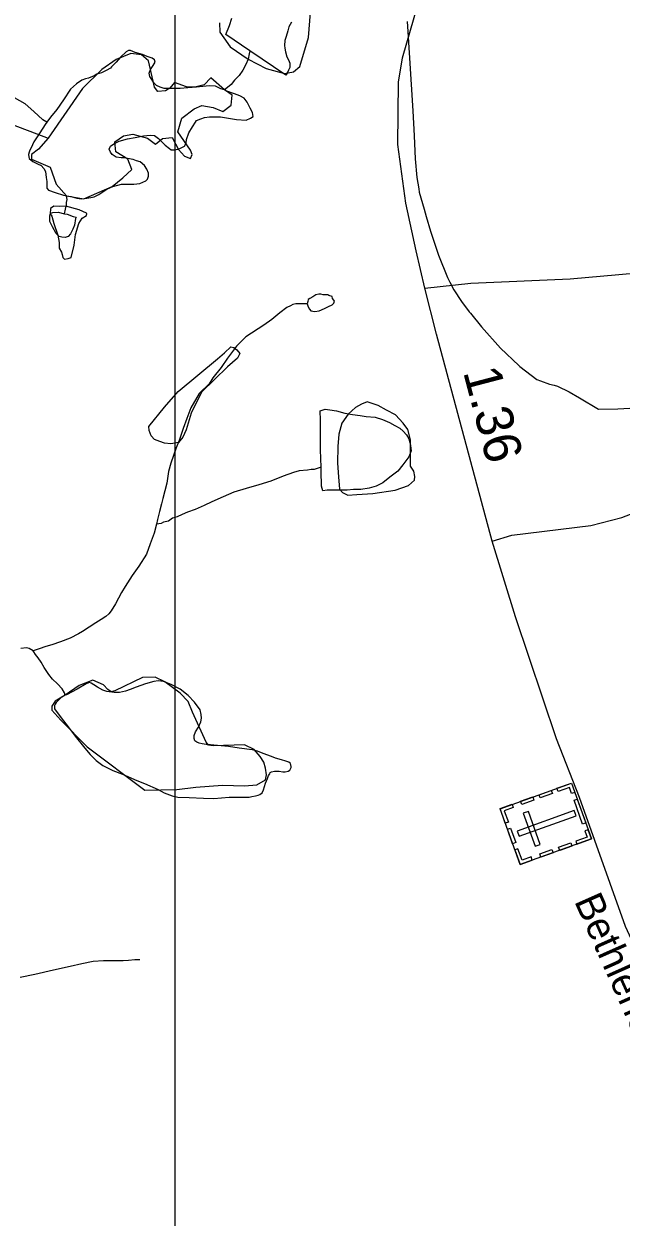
# Model space of a CAD drawing. Extents: x 2126262 to 2293712, y 749403 to 919119.
# Drawn here: x 2189186 to 2191187, y 795141 to 799144 of the extents above; entities that cross this region are included whole.
import ezdxf

# ---------------------------------------------------------------- set-up
doc = ezdxf.new("R2010")
doc.units = 0
for name, color, linetype in [('Exist Cultural Cemetery CELL', 7, 'Continuous'), ('Exist Hydrographic Misc Water Feature', 7, 'Continuous'), ('Exist Hydrographic Pond Under 1500 Sq Ft', 7, 'Continuous'), ('Exist Road Non-System Type 51', 7, 'Continuous'), ('Exist Road Secondary Mileage Hundredths English Label', 7, 'Continuous'), ('Exist Road Secondary Type 51 Attributed', 7, 'Continuous'), ('Exist Road Secondary Type 51 Label', 7, 'Continuous'), ('Map Preparation Inset Cut Line', 7, 'Continuous')]:
    doc.layers.add(name, color=color, linetype=linetype)

msp = doc.modelspace()

# ---------------------------------------------------------------- linework, layer by layer
at = {"layer": 'Exist Cultural Cemetery CELL'}
for points in [[(2190848.6, 796323.7), (2190781.6, 796511.1), (2191021.3, 796596.9), (2191088.4, 796409.4)], [(2190957.1, 796561.8), (2190916.4, 796547.3), (2190912.5, 796558), (2190953.3, 796572.6)], [(2191032.5, 796565.7), (2191021.7, 796561.8), (2191014.3, 796582.5), (2190976.2, 796568.9), (2190972.5, 796579.4), (2191021.3, 796596.9)], [(2190895.1, 796539.7), (2190854.3, 796525.1), (2190850.4, 796535.8), (2190891.2, 796550.4)], [(2191058.2, 796459.7), (2191029.7, 796539.6), (2191040.4, 796543.4), (2191069, 796463.5)], [(2190822.4, 796525.8), (2190826.2, 796515.1), (2190795.9, 796504.3), (2190809.6, 796466.1), (2190799.1, 796462.3), (2190781.6, 796511.2)], [(2190839.5, 796436.2), (2190845.8, 796418.6), (2191036.7, 796486.9), (2191030.5, 796504.5)], [(2190899, 796385), (2190916.6, 796391.3), (2190876.9, 796502.2), (2190859.3, 796495.9)], [(2190823.7, 796393.4), (2190806.3, 796442.2), (2190817, 796446.1), (2190834.4, 796397.3)], [(2191077.2, 796440.6), (2191066.4, 796436.7), (2191073.8, 796416), (2191035.8, 796402.4), (2191039.5, 796391.9), (2191088.4, 796409.4)], [(2190889.4, 796338.3), (2190885.6, 796349), (2190855.3, 796338.1), (2190841.6, 796376.3), (2190831.2, 796372.6), (2190848.6, 796323.7)], [(2190959.3, 796363.2), (2190918.5, 796348.6), (2190914.6, 796359.4), (2190955.4, 796373.9)], [(2191022.6, 796385.8), (2190981.8, 796371.3), (2190977.9, 796382), (2191018.7, 796396.6)]]:
    msp.add_lwpolyline(points, close=True, dxfattribs=at)
at = {"layer": 'Exist Hydrographic Misc Water Feature'}
for p, q in [((2190470.7, 799152.4), (2190471.1, 799135.7)), ((2190509.3, 798590.4), (2190511.1, 798579.7)), ((2190905.2, 797951.1), (2190917.1, 797946.6)), ((2190905.2, 797951.1), (2190917.1, 797946.6)), ((2191048.2, 797889.1), (2191111.3, 797851.6)), ((2191048.2, 797889.1), (2191111.3, 797851.6)), ((2191111.3, 797851.6), (2191176.3, 797852)), ((2191111.3, 797851.6), (2191176.3, 797852))]:
    msp.add_line(p, q, dxfattribs=at)
for points in [[(2189942.7, 799053.1), (2189862.3, 799108.6), (2189874.6, 799138.8), (2189882.4, 799162.8)], [(2190082.2, 799150), (2190073.9, 799134.2), (2190070.5, 799120.2), (2190064.3, 799102), (2190060.8, 799088), (2190059, 799072), (2190060.6, 799062), (2190062.9, 799049.9), (2190067, 799033.8), (2190070.9, 799026), (2190075, 799018), (2190077, 799012), (2190077, 799002.3), (2190077.2, 798998.2), (2190073.1, 798988.3), (2190067.6, 798978.2), (2190063.5, 798971.9), (2189942.7, 799053.1)], [(2190471.1, 799135.7), (2190489.4, 798852), (2190493.3, 798768.2)], [(2190471.1, 799135.7), (2190489.4, 798852), (2190493.3, 798768.2)], [(2189857.8, 798922.7), (2189845.7, 798926.5), (2189831.8, 798932.7), (2189827.9, 798934.5), (2189807.8, 798936.3), (2189785.6, 798934), (2189763.7, 798932), (2189735.6, 798929.8), (2189709.8, 798927.6), (2189681.7, 798927.4), (2189656.3, 798927.2), (2189642.1, 798931.4), (2189629.8, 798937.3), (2189621.8, 798944.9), (2189607.7, 798967), (2189605.4, 798979.1), (2189609.5, 798991), (2189619.3, 799004.9), (2189625.3, 799015), (2189623.2, 799023), (2189615.5, 799029.1), (2189599.3, 799034.8), (2189583.3, 799040.8), (2189559.1, 799048.5), (2189543.1, 799054.6), (2189536.7, 799054.3), (2189528.9, 799050.3), (2189509.2, 799032.1), (2189495.1, 799016), (2189479.7, 799000.1), (2189475.6, 798995.8), (2189461.5, 798987.9), (2189445.3, 798979.8), (2189429.7, 798975.6), (2189421.5, 798969.6), (2189401.8, 798961.6), (2189391.7, 798959.5), (2189379.6, 798955.2), (2189361.8, 798943.3), (2189341.9, 798925.2), (2189317.9, 798889), (2189296.4, 798857), (2189274.7, 798830.7), (2189262.8, 798814.6)], [(2189942.7, 799053.1), (2189940.7, 799043.2), (2189937.2, 799025.1), (2189929.2, 799007.2), (2189919.3, 798989.2), (2189907.4, 798971.1), (2189891.7, 798954.9), (2189880, 798940.8), (2189867.7, 798930.9), (2189857.8, 798922.7)], [(2188701.2, 798899.1), (2188737.4, 798913.5), (2188862.5, 798914.1), (2189229.5, 798775.4)], [(2189262.8, 798814.6), (2189248.6, 798822.4), (2189218.5, 798850.1), (2189190.4, 798875.8), (2189154.3, 798895.9)], [(2189328.6, 798566.9), (2189344.4, 798565.3), (2189362.6, 798559.4), (2189378.4, 798557.4), (2189396.5, 798559.5), (2189410.4, 798561.4), (2189420.7, 798563.6), (2189436.4, 798571.8), (2189446.3, 798578), (2189464.1, 798589.8), (2189484.2, 798598.2), (2189512.3, 798606.5), (2189530.2, 798606.7), (2189553.9, 798606.7), (2189574.2, 798608.9), (2189583.9, 798612.8), (2189593.9, 798616.9), (2189600.1, 798622.9), (2189603.8, 798632.9), (2189603.8, 798643), (2189597.6, 798656.9), (2189589.8, 798669), (2189575.7, 798680.9), (2189563.6, 798684.8), (2189551.5, 798688.6), (2189533.4, 798692.6), (2189521.3, 798694.4), (2189511.7, 798694.3), (2189495.3, 798696.3), (2189481.8, 798706.1), (2189475.4, 798713.9), (2189471.1, 798723.9), (2189475.4, 798734.2), (2189487.3, 798742.1), (2189505.3, 798750.4), (2189533, 798758.4), (2189559.1, 798762.6), (2189587, 798768.9), (2189608.9, 798770.8), (2189623, 798769.1), (2189637.2, 798759.3), (2189647.4, 798749.2), (2189658.9, 798737.3), (2189673.3, 798725.4), (2189679.4, 798721.6), (2189689.1, 798721.4), (2189703, 798723.7), (2189713.1, 798727.9), (2189723.5, 798733.6), (2189729.3, 798743.7), (2189730.9, 798755.6), (2189738.9, 798778), (2189750.8, 798798.1), (2189760.6, 798814), (2189764.5, 798819.9), (2189778.3, 798826), (2189790.6, 798830.2), (2189808.2, 798832.4), (2189832.6, 798832.4), (2189844.5, 798832.6), (2189898.4, 798822.8), (2189930.4, 798821.2), (2189944.8, 798827.2), (2189954.2, 798833.4), (2189952.1, 798847.1), (2189943.9, 798861.4), (2189934.1, 798881.1), (2189924.1, 798895.2), (2189909.7, 798903.1), (2189892.1, 798909), (2189866, 798918.6), (2189857.8, 798922.7)], [(2189262.8, 798814.6), (2189256.6, 798806.6), (2189238.8, 798778.5), (2189219.3, 798748.1), (2189209.7, 798728.1), (2189205.8, 798720.2), (2189203.5, 798714.1), (2189201.2, 798706.3), (2189201.7, 798698.1), (2189203.7, 798692.1), (2189216, 798682.1), (2189231.6, 798674.5), (2189243.9, 798668.6), (2189251.9, 798658.4), (2189258, 798648.6), (2189259.7, 798628.4), (2189262.1, 798614.7), (2189262.4, 798600.5), (2189262.4, 798592.8), (2189268.5, 798586.6), (2189290.7, 798578.8), (2189318.7, 798568.8), (2189328.6, 798566.9)], [(2189229.5, 798775.4), (2189267.5, 798761)], [(2190493.3, 798768.2), (2190497.2, 798691.2), (2190502.3, 798628.1), (2190509.3, 798590.4)], [(2190493.3, 798768.2), (2190497.2, 798691.2), (2190502.3, 798628.1), (2190509.3, 798590.4)], [(2190511.1, 798579.7), (2190527.3, 798522.7), (2190534.5, 798497.5)], [(2190511.1, 798579.7), (2190527.3, 798522.7), (2190534.5, 798497.5)], [(2189321.2, 798507.2), (2189324.7, 798522.9), (2189328.8, 798537.3), (2189328.8, 798545), (2189330.4, 798554.9), (2189328.6, 798566.9)], [(2189321.2, 798507.2), (2189331, 798505.3), (2189350.9, 798497.4), (2189360.8, 798495.5), (2189358.9, 798491.4), (2189355.2, 798469.2), (2189349.5, 798455.1), (2189341.3, 798439.2), (2189333.5, 798431.1), (2189323.5, 798426.9), (2189313.2, 798428.9), (2189303.8, 798431.1), (2189293.5, 798440.8), (2189281, 798463), (2189273, 798480.8), (2189273, 798498.6), (2189275.1, 798508.9), (2189283.1, 798511), (2189300.9, 798512.7), (2189321.2, 798507.2)], [(2190534.5, 798497.5), (2190548.4, 798448.3), (2190575.3, 798368.1)], [(2190534.5, 798497.5), (2190548.4, 798448.3), (2190575.3, 798368.1)], [(2190575.3, 798368.1), (2190605, 798293.7), (2190613.9, 798277.2)], [(2190575.3, 798368.1), (2190605, 798293.7), (2190613.9, 798277.2)], [(2190613.9, 798277.2), (2190627.2, 798251.7), (2190652.4, 798212.7), (2190678.6, 798177.8)], [(2190613.9, 798277.2), (2190627.2, 798251.7), (2190652.4, 798212.7), (2190678.6, 798177.8)], [(2190134.6, 798204.9), (2190138.5, 798195), (2190142.8, 798186.7), (2190146.9, 798180.8), (2190161.1, 798179.1), (2190175, 798181), (2190192.9, 798189.2), (2190206.6, 798195.3), (2190218.7, 798201.6), (2190224.9, 798207.5), (2190226.7, 798213.4), (2190224.3, 798217.4), (2190220.6, 798223.2), (2190218.7, 798229.2), (2190208.3, 798233.2), (2190204.4, 798235.4), (2190194.5, 798235.3), (2190188.2, 798235), (2190180.4, 798237), (2190174.4, 798237.1), (2190164.4, 798235), (2190154.3, 798228.7), (2190144.5, 798222.9), (2190138.7, 798218.9), (2190136.9, 798212.7), (2190134.6, 798204.9)], [(2190134.6, 798204.9), (2190125, 798204.8), (2190096.9, 798204.6), (2190086.7, 798202.5), (2190078.9, 798198.4), (2190066.8, 798192.5), (2190043, 798174.2), (2190017.2, 798152.1), (2189989.5, 798133.6), (2189929.2, 798093.6), (2189897.8, 798063.1), (2189867.7, 798023), (2189846.3, 797990.9), (2189818.5, 797956.6), (2189806.6, 797936.4), (2189772.7, 797904.3), (2189745.3, 797856.1), (2189731.5, 797820), (2189719.6, 797786.1), (2189706.1, 797746), (2189696, 797721.9), (2189678.4, 797669.8), (2189670.4, 797641.8), (2189664.9, 797603.7), (2189651.5, 797551.8), (2189647.4, 797533.7), (2189639.6, 797507.7), (2189633.9, 797481.4), (2189630, 797465.4)], [(2190678.6, 798177.8), (2190682.1, 798173.1), (2190719.2, 798127.6)], [(2190719.2, 798127.6), (2190783, 798055.8), (2190844.1, 797998.1)], [(2190719.2, 798127.6), (2190783, 798055.8), (2190844.1, 797998.1)], [(2190844.1, 797998.1), (2190848.2, 797994.2), (2190905.2, 797951.1)], [(2190917.1, 797946.6), (2190947.3, 797935.6), (2190962.9, 797931.7)], [(2190917.1, 797946.6), (2190947.3, 797935.6), (2190962.9, 797931.7)], [(2190962.9, 797931.7), (2190974.1, 797928.9), (2191013.3, 797910), (2191048.2, 797889.1)], [(2190962.9, 797931.7), (2190974.1, 797928.9), (2191013.3, 797910), (2191048.2, 797889.1)], [(2190182.6, 797657.3), (2190180, 797715.4), (2190179.8, 797775.4), (2190179.3, 797819.3), (2190179.1, 797841.2), (2190178.9, 797845.3), (2190195.3, 797851.4), (2190211.1, 797849.4), (2190233.5, 797845.6), (2190261, 797837.8), (2190287.2, 797833.8), (2190313.2, 797830.3), (2190333.1, 797826.5), (2190363.3, 797824.3), (2190387.1, 797816.7), (2190411.5, 797806.9), (2190429.3, 797796.9), (2190445.5, 797787.2), (2190457.4, 797777.2), (2190467.9, 797765.1), (2190475.6, 797751.4), (2190479.5, 797739.4), (2190481.8, 797729.3), (2190483.8, 797711.2), (2190476.3, 797691.3), (2190456.2, 797665.1), (2190438.5, 797643), (2190412.7, 797623), (2190388.7, 797604.7), (2190366.8, 797592.6), (2190342.8, 797586.5), (2190314.9, 797582.2), (2190290.7, 797582.2), (2190269.2, 797579.8), (2190242.7, 797579.7), (2190218.9, 797579.6), (2190202.7, 797579.6), (2190187.1, 797577.1), (2190182.8, 797593.2), (2190182.2, 797643.2), (2190182.6, 797657.3)], [(2191176.3, 797852), (2191237.2, 797855.6), (2191283.8, 797862.7)], [(2191176.3, 797852), (2191237.2, 797855.6), (2191283.8, 797862.7)], [(2190182.6, 797657.3), (2190158.2, 797649.2), (2190148.4, 797649.1), (2190136.7, 797646.8), (2190108.2, 797645), (2190088.9, 797638.6), (2190054.7, 797626.4), (2190012.8, 797610), (2189972.9, 797597.8), (2189931, 797585.8), (2189889.4, 797573.5), (2189853.5, 797556.9), (2189815.6, 797540.8), (2189789.7, 797528.4), (2189759.2, 797514.4), (2189733.8, 797506.1), (2189715.7, 797498.3), (2189699.5, 797490.2), (2189683.5, 797486.1), (2189670, 797476), (2189654, 797471.9), (2189646.2, 797467.8), (2189630, 797465.4)], [(2189630, 797465.4), (2189622, 797435.4), (2189608.5, 797399.3), (2189596.8, 797365.3), (2189571, 797325), (2189549, 797293), (2189525.6, 797256.8), (2189513.3, 797236.8), (2189492.2, 797198.6), (2189477.9, 797174.7), (2189469.9, 797164.6), (2189460, 797156.4), (2189444.2, 797146.2), (2189426.2, 797134.3), (2189404.2, 797120.2), (2189382.3, 797106), (2189368.4, 797098), (2189340.9, 797083.5), (2189308.7, 797071.3), (2189279, 797061.2), (2189258.7, 797054.9), (2189236.9, 797046.9), (2189223.2, 797042.9), (2189216.8, 797041)], [(2189216.8, 797041), (2189202.9, 797048.8), (2189194.7, 797050.8), (2189175.2, 797048.5)], [(2189323.7, 796891.8), (2189322, 796899.7), (2189314.2, 796913.5), (2189297.8, 796929.4), (2189281.6, 796945.2), (2189269.5, 796961.2), (2189253.5, 796985.2), (2189243.3, 797002.9), (2189233.2, 797017), (2189225, 797028.8), (2189218.7, 797037), (2189216.8, 797041)], [(2189323.7, 796891.8), (2189310.1, 796883.7), (2189301.9, 796875.6), (2189294.1, 796867.4), (2189290.2, 796861.5), (2189288.2, 796857.4), (2189288.2, 796851.3), (2189288.4, 796845.6), (2189310.5, 796815.4), (2189334.5, 796785.8), (2189356.9, 796754.1), (2189389.5, 796714.3), (2189407.5, 796692.5), (2189427.4, 796672.4), (2189450, 796656.5), (2189484, 796638.7), (2189516, 796627), (2189563.8, 796605.6), (2189590.2, 796595.5), (2189635.8, 796576), (2189656.3, 796564), (2189682.3, 796554), (2189702, 796550.2), (2189739.9, 796548.5), (2189788.1, 796546.9), (2189822.4, 796545), (2189874, 796549.4), (2189914, 796549.8), (2189940.5, 796549.9), (2189950.1, 796552), (2189962.4, 796554.2), (2189970.4, 796556.3), (2189976.1, 796558.2), (2189983.9, 796564.4), (2189988.2, 796574.3), (2189995.6, 796596.3), (2190001.8, 796612.4), (2190005.7, 796622.4), (2190009.6, 796628.3), (2190011.4, 796632.4), (2190015.7, 796634.3), (2190025.4, 796636.4), (2190031.3, 796636.7), (2190041.6, 796636.8), (2190053.4, 796634.6), (2190061.6, 796634.6), (2190071.3, 796636.8), (2190077.4, 796640.7), (2190081.3, 796649.1), (2190081.7, 796653.1), (2190079.5, 796662.8), (2190073.3, 796666.9), (2190063.3, 796670.9), (2190049.1, 796674.6), (2190029.2, 796680.5), (2190015.5, 796686.6), (2189987.2, 796696.1), (2189969, 796704.2), (2189950.9, 796708.1), (2189906.8, 796713.6), (2189870.9, 796719.4), (2189835.1, 796723.2), (2189811.1, 796724.8), (2189796.9, 796726.9), (2189782.8, 796728.7), (2189772.9, 796731), (2189765.1, 796734.6), (2189759, 796738.8), (2189756.9, 796746.8), (2189756.7, 796756.5), (2189760.4, 796768.6), (2189770.9, 796784.8), (2189778.5, 796802.8), (2189780.5, 796814.6), (2189779.9, 796826.9), (2189776.2, 796842.9), (2189758, 796868.7), (2189736.2, 796890.3), (2189709.6, 796912.2), (2189679.6, 796928.1), (2189653.6, 796938), (2189635.5, 796939.9), (2189621.6, 796937.6), (2189593.5, 796929.7), (2189561.5, 796919.1), (2189541.6, 796911.2), (2189526.1, 796905), (2189506, 796900.7), (2189487.9, 796900.6), (2189463.9, 796904.6), (2189449.8, 796908.4), (2189431.9, 796918.4), (2189419.6, 796926.4), (2189411.6, 796932.1), (2189405.7, 796934.2), (2189399.7, 796932.2), (2189394, 796930.3), (2189364.1, 796912), (2189328, 796893.6), (2189323.7, 796891.8)], [(2189574, 796003.6), (2189558, 796003.6), (2189535.9, 796001.3), (2189518.1, 796001.1), (2189486.1, 796001.1), (2189452, 796001), (2189418.2, 795998.3), (2189380.3, 795990.3), (2189340.3, 795982.1), (2189284.5, 795969.5), (2189222.4, 795955.3), (2189173, 795944.9)]]:
    msp.add_lwpolyline(points, dxfattribs=at)
at = {"layer": 'Exist Hydrographic Pond Under 1500 Sq Ft'}
for points in [[(2189937.2, 799025.1), (2189998.1, 798994.3), (2190059.2, 798977.6), (2190089.2, 798983.2), (2190110.3, 799001), (2190139.1, 799098.8), (2190150.3, 799238.8)], [(2189841.5, 799147.7), (2189842.6, 799116.5), (2189856, 799097.7), (2189877.1, 799066.5), (2189937.2, 799025.1)], [(2189267.5, 798761), (2189234.7, 798723.9), (2189211.4, 798705.3), (2189211.4, 798689.8), (2189273.4, 798663.5), (2189293.6, 798606.1), (2189328.6, 798566.9), (2189386.5, 798556.5), (2189481.1, 798598.3), (2189516.7, 798627.8), (2189547.7, 798655.7), (2189533.7, 798689.8), (2189493.5, 798714.6), (2189490.4, 798748.7), (2189519.8, 798768.9), (2189550.8, 798773.5), (2189600.4, 798761.1), (2189626.7, 798741), (2189650, 798759.6), (2189682.5, 798762.7), (2189704.2, 798722.4), (2189724.3, 798700.7), (2189744.5, 798692.9), (2189749.1, 798705.3), (2189744.5, 798720.8), (2189701.1, 798781.3), (2189715, 798827.8), (2189756.9, 798858.8), (2189781.7, 798869.7), (2189820.4, 798863.5), (2189852.9, 798849.5), (2189880.8, 798871.2), (2189883.9, 798905.3), (2189857.8, 798922.7), (2189812.7, 798962.7), (2189789.4, 798939.4), (2189758.4, 798931.7), (2189730.5, 798933.2), (2189690.2, 798947.2), (2189674.8, 798928.6), (2189660.8, 798919.3), (2189634.5, 798917.7), (2189623.6, 798931.7), (2189619, 798951.8), (2189603.5, 799020.1), (2189580.2, 799040.2), (2189544.6, 799044.9), (2189495, 799024.7), (2189447, 798990.6), (2189381.7, 798926.7), (2189267.5, 798761)], [(2189325.9, 798532.8), (2189303.9, 798531.4), (2189285.6, 798532.1), (2189274.6, 798524.1), (2189273.9, 798507.2), (2189279.6, 798499.1), (2189286.4, 798474.1), (2189299.6, 798435.1), (2189303.3, 798410.9), (2189303.3, 798391.1), (2189312.1, 798378.6), (2189314.3, 798370.5), (2189316.5, 798360.2), (2189321.6, 798354.3), (2189334.1, 798356.5), (2189344.4, 798360.2), (2189354, 798401.4), (2189358.3, 798437.3), (2189369.4, 798474.8), (2189380.6, 798492.2), (2189395.7, 798500.6), (2189396.4, 798507.1), (2189395.4, 798509.5), (2189370.6, 798519.6), (2189325.9, 798532.8)], [(2189703.3, 797739.3), (2189677.8, 797735.6), (2189657.2, 797737.4), (2189641.1, 797742.7), (2189623.2, 797749.9), (2189612.4, 797761.5), (2189605.3, 797780.3), (2189604.4, 797793.8), (2189656.8, 797858.2), (2189702.8, 797911), (2189835.1, 798020), (2189857.6, 798039.9), (2189879, 798060.5), (2189889.8, 798058.7), (2189899.6, 798050.7), (2189909.5, 798038.2), (2189901.4, 798022.9), (2189868.4, 797993.8), (2189780.6, 797908.4), (2189746.6, 797837.6), (2189729.6, 797782.1), (2189718, 797757.1), (2189703.3, 797739.3)], [(2190272.7, 797834.1), (2190251, 797804.6), (2190241.1, 797767.7), (2190238.1, 797725.8), (2190237.1, 797670.8), (2190240.1, 797624.9), (2190243.1, 797583), (2190254, 797572), (2190271, 797563), (2190301.3, 797565.5), (2190355.8, 797569), (2190430.6, 797580), (2190474.5, 797595), (2190494.5, 797612.9), (2190495.5, 797625.9), (2190492.5, 797642.9), (2190482, 797660.4), (2190481.5, 797748.7), (2190472.5, 797782.7), (2190456.6, 797804.6), (2190431.6, 797832.6), (2190401.5, 797848.4), (2190372.8, 797863.5), (2190335.8, 797875.5), (2190316.9, 797868.5), (2190296.9, 797856.5), (2190272.7, 797834.1)], [(2189323.7, 796891.8), (2189290.7, 796871.8), (2189279.1, 796855.5), (2189279.1, 796841.5), (2189309.3, 796807.8), (2189397.8, 796718.1), (2189591.5, 796573.1), (2189697.9, 796575), (2189761.9, 796583.1), (2189851.5, 796590.1), (2189924.8, 796587.8), (2189966.7, 796591.2), (2189995.8, 796607.5), (2189999.3, 796625), (2189995.8, 796647.1), (2189990, 796666.9), (2189977.2, 796686.7), (2189957.4, 796710), (2189924.8, 796725.1), (2189819.6, 796722.2), (2189804.6, 796724.1), (2189796.9, 796734.6), (2189750.3, 796834.6), (2189736.3, 796870.7), (2189709.6, 796898.6), (2189684, 796917.2), (2189658.4, 796937), (2189625.8, 796952.1), (2189582.7, 796951), (2189490, 796906.9), (2189477.7, 796903.3), (2189466.6, 796910.7), (2189452.4, 796926.5), (2189416.4, 796942.8), (2189371, 796924.2), (2189323.7, 796891.8)]]:
    msp.add_lwpolyline(points, dxfattribs=at)
at = {"layer": 'Exist Road Non-System Type 51'}
for points in [[(2190529.3, 798257.9), (2190683.2, 798273.6), (2191016.7, 798289), (2191342.6, 798317.6), (2191843.6, 798351.1), (2192055, 798368.6), (2192300.6, 798389.5)], [(2190755.4, 797408.7), (2190821.3, 797428.6), (2191086.5, 797460.7), (2191190.4, 797487.9), (2191282.6, 797524.3), (2191369.1, 797557.8), (2191471, 797637.4), (2191519.1, 797660.4), (2191681, 797705.1)]]:
    msp.add_lwpolyline(points, dxfattribs=at)
at = {"layer": 'Exist Road Secondary Type 51 Attributed'}
msp.add_lwpolyline([(2191511.1, 794850.6), (2191499.2, 795165.5), (2191477.6, 795395.3), (2191445.5, 795595), (2191402.2, 795691.4), (2191310.8, 795865.3), (2191255, 796002.2), (2191202, 796115.3), (2191047.8, 796549), (2190971, 796745.9), (2190833.5, 797154.5), (2190755.4, 797408.7), (2190568.4, 798102.9), (2190529.3, 798257.9), (2190500, 798382.2), (2190465.6, 798542.2), (2190439.1, 798739.1), (2190441.2, 798947.9), (2190455.1, 799030.3), (2190517.9, 799251)], dxfattribs=at)
at = {"layer": 'Map Preparation Inset Cut Line'}
msp.add_lwpolyline([(2168450.6, 811054.9), (2189691.2, 811054.9), (2189691.2, 794536.3), (2179257.6, 795892.5)], close=True, dxfattribs=at)

# ---------------------------------------------------------------- texts
at = {"layer": 'Exist Road Secondary Mileage Hundredths English Label'}
msp.add_text('1.36', height=125, rotation=284.7258, dxfattribs=at).set_placement((2190657.3, 797976.8))
at = {"layer": 'Exist Road Secondary Type 51 Label'}
msp.add_text('Bethlehem', height=95, rotation=294.0005, dxfattribs=at).set_placement((2191029.2, 796201.3))

doc.saveas('drawing.dxf')
